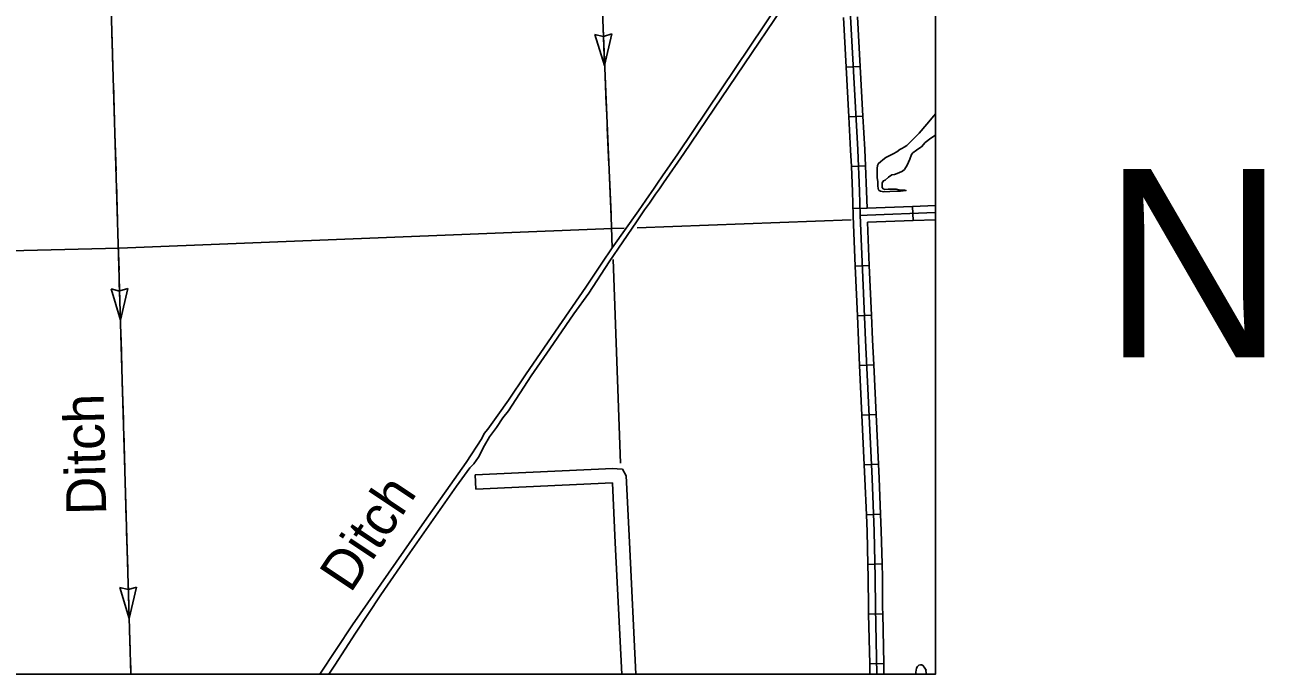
# Model space of a CAD drawing. Extents: x 1164457 to 1439835, y 1590918 to 1773502.
# Drawn here: x 1340153 to 1353310, y 1614471 to 1621359 of the extents above; entities that cross this region are included whole.
import ezdxf

# ---------------------------------------------------------------- set-up
doc = ezdxf.new("R2010")
doc.units = 0
for name, color, linetype in [('Level 32', 7, 'Continuous'), ('Level 35', 7, 'Continuous'), ('Level 43', 7, 'Continuous'), ('Level 46', 7, 'Continuous'), ('Level 5', 7, 'Continuous'), ('R_Draft', 7, 'Continuous')]:
    doc.layers.add(name, color=color, linetype=linetype)

msp = doc.modelspace()

# ---------------------------------------------------------------- linework, layer by layer
at = {"layer": 'Level 32'}
for p, q in [((1349022, 1620917), (1348872, 1620909)), ((1349051, 1620390), (1348901, 1620382)), ((1349078, 1619862), (1348928, 1619855)), ((1349094, 1619416), (1348944, 1619410)), ((1349578, 1619433), (1349583, 1619283)), ((1349118, 1618807), (1348969, 1618800)), ((1349141, 1618279), (1348991, 1618273)), ((1349165, 1617752), (1349015, 1617745)), ((1349190, 1617225), (1349040, 1617218)), ((1349215, 1616697), (1349065, 1616690)), ((1349237, 1616169), (1349087, 1616163)), ((1349253, 1615640), (1349103, 1615636)), ((1349261, 1615112), (1349111, 1615109)), ((1349272, 1614584), (1349122, 1614581))]:
    msp.add_line(p, q, dxfattribs=at)
for points in [[(1349199, 1614471), (1349184, 1615174), (1349182, 1615498), (1349169, 1615988), (1349147, 1616547), (1349078, 1618013), (1349020, 1619339), (1349015, 1619594), (1348995, 1620033), (1348878, 1622153), (1348875, 1622230)], [(1348872, 1620909), (1348843, 1621436)], [(1349022, 1620917), (1348993, 1621445)], [(1348901, 1620382), (1348872, 1620909)], [(1349051, 1620390), (1349022, 1620917)], [(1348928, 1619855), (1348920, 1620029), (1348901, 1620382)], [(1349078, 1619862), (1349070, 1620037), (1349051, 1620390)], [(1348946, 1619328), (1348945, 1619336), (1348940, 1619591), (1348928, 1619855)], [(1349094, 1619416), (1349090, 1619596), (1349078, 1619862)], [(1349820, 1619367), (1349096, 1619341), (1349023, 1619337)], [(1349578, 1619433), (1349094, 1619416)], [(1349820, 1619442), (1349578, 1619433)], [(1348969, 1618800), (1348946, 1619328)], [(1349583, 1619283), (1349099, 1619266)], [(1349118, 1618807), (1349099, 1619266)], [(1349820, 1619292), (1349583, 1619283)], [(1349141, 1618279), (1349118, 1618807)], [(1348991, 1618273), (1348969, 1618800)], [(1349165, 1617752), (1349153, 1618017), (1349141, 1618279)], [(1349015, 1617745), (1349003, 1618010), (1348991, 1618273)], [(1349190, 1617225), (1349165, 1617752)], [(1349040, 1617218), (1349015, 1617745)], [(1349215, 1616697), (1349190, 1617225)], [(1349065, 1616690), (1349040, 1617218)], [(1349087, 1616163), (1349072, 1616544), (1349065, 1616690)], [(1349237, 1616169), (1349222, 1616550), (1349215, 1616697)], [(1349103, 1615636), (1349094, 1615986), (1349087, 1616163)], [(1349253, 1615640), (1349244, 1615990), (1349237, 1616169)], [(1349111, 1615109), (1349109, 1615173), (1349107, 1615496), (1349103, 1615636)], [(1349261, 1615112), (1349259, 1615175), (1349257, 1615499), (1349253, 1615640)], [(1349122, 1614581), (1349111, 1615109)], [(1349272, 1614584), (1349261, 1615112)], [(1349124, 1614471), (1349122, 1614581)], [(1349274, 1614471), (1349272, 1614584)]]:
    msp.add_lwpolyline(points, dxfattribs=at)
at = {"layer": 'Level 35'}
for points in [[(1348845, 1622586), (1348575, 1622187), (1348462, 1622040), (1347086, 1619992), (1346921, 1619756), (1346868, 1619681), (1346835, 1619626), (1346744, 1619499), (1346669, 1619387), (1346390, 1618993), (1346277, 1618831), (1346108, 1618578), (1345787, 1618109), (1345467, 1617647), (1345289, 1617376), (1345176, 1617217), (1345069, 1617071), (1345031, 1617024), (1345003, 1616971), (1344837, 1616718), (1344397, 1616090), (1343631, 1614995), (1343284, 1614471)], [(1348830, 1622480), (1347149, 1619995), (1346932, 1619682), (1346889, 1619620), (1346848, 1619563), (1346820, 1619521), (1346783, 1619466), (1346730, 1619396), (1346646, 1619268), (1346357, 1618846), (1346142, 1618514), (1345983, 1618295), (1345725, 1617922), (1345530, 1617637), (1345286, 1617264), (1345229, 1617191), (1345159, 1617086), (1345085, 1616989), (1345034, 1616896), (1344968, 1616773), (1344919, 1616703), (1344878, 1616659), (1344736, 1616467), (1344241, 1615759), (1343932, 1615313), (1343665, 1614905), (1343445, 1614566), (1343382, 1614471)], [(1349545, 1620107), (1349647, 1620210), (1349730, 1620306), (1349803, 1620394), (1349820, 1620416)], [(1349820, 1620187), (1349772, 1620157), (1349712, 1620110), (1349671, 1620066), (1349633, 1620041)], [(1349633, 1620041), (1349619, 1620031), (1349581, 1620001), (1349566, 1619983), (1349547, 1619935), (1349521, 1619871), (1349493, 1619825), (1349470, 1619806), (1349433, 1619789), (1349385, 1619773), (1349358, 1619768), (1349323, 1619742), (1349286, 1619711), (1349267, 1619706), (1349256, 1619683), (1349253, 1619655), (1349255, 1619634), (1349265, 1619621), (1349282, 1619611), (1349320, 1619615), (1349405, 1619615), (1349434, 1619609), (1349477, 1619605), (1349494, 1619605), (1349509, 1619603), (1349508, 1619600), (1349498, 1619600), (1349477, 1619599), (1349448, 1619595), (1349411, 1619593), (1349335, 1619592), (1349272, 1619589), (1349238, 1619594), (1349222, 1619600), (1349217, 1619609), (1349211, 1619624), (1349210, 1619651), (1349207, 1619698), (1349202, 1619736), (1349202, 1619775), (1349201, 1619836), (1349205, 1619867), (1349216, 1619889), (1349236, 1619907), (1349263, 1619927), (1349294, 1619952), (1349330, 1619968), (1349372, 1619990), (1349410, 1620012), (1349442, 1620035), (1349465, 1620047), (1349488, 1620061), (1349515, 1620079), (1349545, 1620107)], [(1349613, 1614471), (1349613, 1614493), (1349620, 1614534), (1349628, 1614553), (1349645, 1614565), (1349660, 1614570), (1349677, 1614570), (1349690, 1614561), (1349700, 1614545), (1349714, 1614524), (1349720, 1614513), (1349719, 1614505), (1349723, 1614489), (1349721, 1614471)]]:
    msp.add_lwpolyline(points, dxfattribs=at)
at = {"layer": 'Level 43'}
for p, q in [((1346308, 1620929), (1346205, 1621256)), ((1346205, 1621256), (1346294, 1621236)), ((1346383, 1621264), (1346295, 1621236)), ((1346308, 1620929), (1346383, 1621264)), ((1341168, 1618228), (1341070, 1618557)), ((1341070, 1618557), (1341158, 1618535)), ((1341247, 1618562), (1341160, 1618536)), ((1341168, 1618228), (1341247, 1618562)), ((1341260, 1615061), (1341162, 1615390)), ((1341162, 1615390), (1341251, 1615369)), ((1341339, 1615395), (1341252, 1615369)), ((1341260, 1615061), (1341339, 1615395))]:
    msp.add_line(p, q, dxfattribs=at)
for points in [[(1340990, 1624231), (1341091, 1620800), (1341145, 1619032), (1341260, 1615069), (1341272, 1614709), (1341276, 1614595), (1341279, 1614471)], [(1346181, 1623764), (1346238, 1622605), (1346316, 1620728), (1346377, 1619322), (1346390, 1618993)], [(1346291, 1621324), (1346308, 1620929)], [(1341077, 1621262), (1341083, 1621064)], [(1341083, 1621064), (1341089, 1620867)], [(1346313, 1620797), (1346316, 1620728), (1346322, 1620599)], [(1341093, 1620735), (1341105, 1620339)], [(1346322, 1620599), (1346330, 1620401)], [(1346336, 1620269), (1346353, 1619874)], [(1341109, 1620207), (1341121, 1619811)], [(1346359, 1619742), (1346376, 1619346)], [(1341125, 1619679), (1341137, 1619283)], [(1346381, 1619214), (1346390, 1618993)], [(1341141, 1619151), (1341145, 1619032), (1341153, 1618756)], [(1341156, 1618624), (1341168, 1618228)], [(1341172, 1618096), (1341178, 1617898)], [(1341178, 1617898), (1341183, 1617700)], [(1341187, 1617568), (1341199, 1617172)], [(1341203, 1617040), (1341214, 1616644)], [(1341218, 1616512), (1341229, 1616117)], [(1341233, 1615985), (1341245, 1615589)], [(1341249, 1615457), (1341260, 1615069), (1341260, 1615061)], [(1341265, 1614929), (1341271, 1614731)], [(1341271, 1614731), (1341272, 1614709), (1341276, 1614595), (1341277, 1614533)]]:
    msp.add_lwpolyline(points, dxfattribs=at)
at = {"layer": 'Level 46'}
for points in [[(1344941, 1616434), (1344934, 1616584), (1346396, 1616651), (1346443, 1616649), (1346497, 1616646), (1346538, 1616574), (1346571, 1615873), (1346640, 1614471)], [(1344941, 1616434), (1346391, 1616500), (1346421, 1615865), (1346490, 1614471)]]:
    msp.add_lwpolyline(points, dxfattribs=at)
at = {"layer": 'Level 5'}
for points in [[(1346387, 1619197), (1346515, 1619202)], [(1346654, 1619207), (1348925, 1619289)], [(1341153, 1618990), (1346387, 1619197)], [(1335944, 1618861), (1341153, 1618990)], [(1346477, 1616708), (1346399, 1618870)]]:
    msp.add_lwpolyline(points, dxfattribs=at)
at = {"layer": 'R_Draft'}
msp.add_lwpolyline([(1246398, 1678582), (1349820, 1678582), (1349820, 1614471), (1246398, 1614471)], close=True, dxfattribs=at)

# ---------------------------------------------------------------- texts
at = {"layer": 'Level 43'}
for rotation, p in [(91.3544, (1341018, 1616164)), (56.3322, (1343611, 1615321))]:
    msp.add_text('Ditch', height=422, rotation=rotation, dxfattribs=at).set_placement(p)
at = {"layer": 'R_Draft'}
msp.add_text('N', height=2000, dxfattribs=at).set_placement((1351597, 1617831))

doc.saveas('drawing.dxf')
